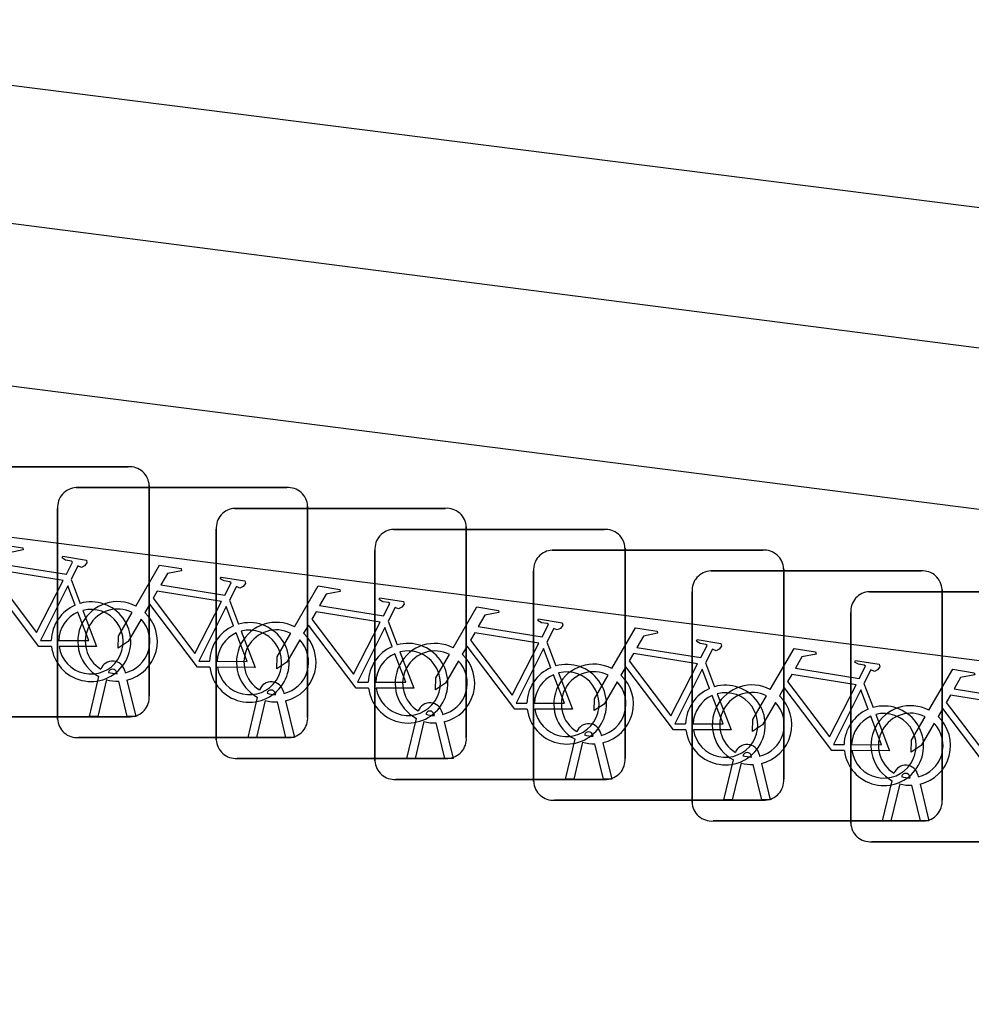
# Model space of a CAD drawing. Extents: x 160664 to 161506, y 382245 to 383288.
# Drawn here: x 160874.899 to 160878.701, y 383231.023 to 383234.961 of the extents above; entities that cross this region are included whole.
import ezdxf

# ---------------------------------------------------------------- set-up
doc = ezdxf.new("R2010")
doc.units = 0
for name, color, linetype in [('IMGEO_Fietsenrek', 7, 'Continuous'), ('IMGEO_Hek', 7, 'Continuous'), ('IMGEO_Parkeervlak_open', 7, 'Continuous'), ('IMGEO_Voetgangersgebied_open', 7, 'Continuous')]:
    doc.layers.add(name, color=color, linetype=linetype)

msp = doc.modelspace()

# ---------------------------------------------------------------- linework, layer by layer
at = {"layer": 'IMGEO_Fietsenrek'}
for p, q in [((160874.4919, 383233.1745), (160875.3328, 383233.1745)), ((160875.3328, 383233.1745), (160874.4919, 383233.1745)), ((160875.1249, 383233.0915), (160875.9658, 383233.0915)), ((160875.9658, 383233.0915), (160875.1249, 383233.0915)), ((160875.4165, 383233.1001), (160875.4165, 383232.2592)), ((160875.4165, 383232.2592), (160875.4165, 383233.1001)), ((160875.0505, 383232.1669), (160875.0505, 383233.0078)), ((160875.0505, 383233.0078), (160875.0505, 383232.1669)), ((160875.7589, 383233.0085), (160876.5998, 383233.0085)), ((160876.5998, 383233.0085), (160875.7589, 383233.0085)), ((160876.0495, 383233.0171), (160876.0495, 383232.1762)), ((160876.0495, 383232.1762), (160876.0495, 383233.0171)), ((160876.6835, 383232.9341), (160876.6835, 383232.0932)), ((160876.6835, 383232.0932), (160876.6835, 383232.9341)), ((160875.6845, 383232.0839), (160875.6845, 383232.9248)), ((160875.6845, 383232.9248), (160875.6845, 383232.0839)), ((160876.3929, 383232.9245), (160877.2338, 383232.9245)), ((160877.2338, 383232.9245), (160876.3929, 383232.9245)), ((160877.3175, 383232.8501), (160877.3175, 383232.0092)), ((160877.3175, 383232.0092), (160877.3175, 383232.8501)), ((160876.3185, 383231.9999), (160876.3185, 383232.8408)), ((160876.3185, 383232.8408), (160876.3185, 383231.9999)), ((160877.0269, 383232.8415), (160877.8678, 383232.8415)), ((160877.8678, 383232.8415), (160877.0269, 383232.8415)), ((160876.9525, 383231.9169), (160876.9525, 383232.7578)), ((160876.9525, 383232.7578), (160876.9525, 383231.9169)), ((160877.6599, 383232.7585), (160878.5008, 383232.7585)), ((160878.5008, 383232.7585), (160877.6599, 383232.7585)), ((160877.9515, 383232.7671), (160877.9515, 383231.9262)), ((160877.9515, 383231.9262), (160877.9515, 383232.7671)), ((160875.1042, 383232.7242), (160875.1405, 383232.629)), ((160877.5855, 383231.8339), (160877.5855, 383232.6748)), ((160877.5855, 383232.6748), (160877.5855, 383231.8339)), ((160878.2939, 383232.6755), (160879.1348, 383232.6755)), ((160879.1348, 383232.6755), (160878.2939, 383232.6755)), ((160878.5845, 383232.6841), (160878.5845, 383231.8432)), ((160878.5845, 383231.8432), (160878.5845, 383232.6841)), ((160875.7372, 383232.6412), (160875.7735, 383232.546)), ((160878.2195, 383231.7509), (160878.2195, 383232.5918)), ((160878.2195, 383232.5918), (160878.2195, 383231.7509)), ((160876.3712, 383232.5582), (160876.4075, 383232.463)), ((160877.0052, 383232.4742), (160877.0415, 383232.379)), ((160877.6392, 383232.3912), (160877.6755, 383232.296)), ((160875.2879, 383232.3479), (160875.2869, 383232.3522)), ((160875.3186, 383232.3594), (160875.3204, 383232.3515)), ((160875.1775, 383232.1763), (160875.2158, 383232.3363)), ((160875.2462, 383232.3241), (160875.2109, 383232.1763)), ((160875.329, 383232.1763), (160875.2951, 383232.318)), ((160875.3274, 383232.3223), (160875.3624, 383232.1763)), ((160878.2722, 383232.3082), (160878.3085, 383232.213)), ((160875.9219, 383232.2649), (160875.9209, 383232.2692)), ((160875.9526, 383232.2764), (160875.9544, 383232.2685)), ((160875.8115, 383232.0933), (160875.8498, 383232.2533)), ((160875.8802, 383232.2411), (160875.8449, 383232.0933)), ((160875.963, 383232.0933), (160875.9291, 383232.235)), ((160875.9614, 383232.2393), (160875.9964, 383232.0933)), ((160876.5559, 383232.1809), (160876.5549, 383232.1852)), ((160876.5866, 383232.1924), (160876.5884, 383232.1845)), ((160875.3421, 383232.1755), (160874.5012, 383232.1755)), ((160874.5012, 383232.1755), (160875.3421, 383232.1755)), ((160875.2109, 383232.1763), (160875.1775, 383232.1763)), ((160875.3624, 383232.1763), (160875.329, 383232.1763)), ((160876.4455, 383232.0093), (160876.4838, 383232.1693)), ((160876.5142, 383232.1571), (160876.4789, 383232.0093)), ((160876.597, 383232.0093), (160876.5631, 383232.151)), ((160876.5954, 383232.1553), (160876.6304, 383232.0093)), ((160877.1899, 383232.0979), (160877.1889, 383232.1022)), ((160877.2206, 383232.1094), (160877.2224, 383232.1015)), ((160875.9751, 383232.0925), (160875.1342, 383232.0925)), ((160875.1342, 383232.0925), (160875.9751, 383232.0925)), ((160875.8449, 383232.0933), (160875.8115, 383232.0933)), ((160875.9964, 383232.0933), (160875.963, 383232.0933)), ((160877.0795, 383231.9263), (160877.1178, 383232.0863)), ((160877.1482, 383232.0741), (160877.1129, 383231.9263)), ((160877.231, 383231.9263), (160877.1971, 383232.068)), ((160877.2294, 383232.0723), (160877.2644, 383231.9263)), ((160877.8536, 383232.0264), (160877.8554, 383232.0185)), ((160876.6091, 383232.0095), (160875.7682, 383232.0095)), ((160875.7682, 383232.0095), (160876.6091, 383232.0095)), ((160876.4789, 383232.0093), (160876.4455, 383232.0093)), ((160876.6304, 383232.0093), (160876.597, 383232.0093)), ((160877.7125, 383231.8433), (160877.7508, 383232.0033)), ((160877.7812, 383231.9911), (160877.7459, 383231.8433)), ((160877.8229, 383232.0149), (160877.8219, 383232.0192)), ((160877.864, 383231.8433), (160877.8301, 383231.985)), ((160877.8624, 383231.9893), (160877.8974, 383231.8433)), ((160877.2431, 383231.9255), (160876.4022, 383231.9255)), ((160876.4022, 383231.9255), (160877.2431, 383231.9255)), ((160877.1129, 383231.9263), (160877.0795, 383231.9263)), ((160877.2644, 383231.9263), (160877.231, 383231.9263)), ((160878.3465, 383231.7603), (160878.3848, 383231.9203)), ((160878.4152, 383231.9081), (160878.3799, 383231.7603)), ((160878.4569, 383231.9319), (160878.4559, 383231.9362)), ((160878.4876, 383231.9434), (160878.4894, 383231.9355)), ((160878.4964, 383231.9063), (160878.5314, 383231.7603)), ((160878.498, 383231.7603), (160878.4641, 383231.902)), ((160877.8771, 383231.8425), (160877.0362, 383231.8425)), ((160877.0362, 383231.8425), (160877.8771, 383231.8425)), ((160877.7459, 383231.8433), (160877.7125, 383231.8433)), ((160877.8974, 383231.8433), (160877.864, 383231.8433)), ((160878.5101, 383231.7595), (160877.6692, 383231.7595)), ((160877.6692, 383231.7595), (160878.5101, 383231.7595)), ((160878.3799, 383231.7603), (160878.3465, 383231.7603)), ((160878.5314, 383231.7603), (160878.498, 383231.7603)), ((160879.1441, 383231.6765), (160878.3032, 383231.6765)), ((160878.3032, 383231.6765), (160879.1441, 383231.6765))]:
    msp.add_line(p, q, dxfattribs=at)
for points in [[(160874.7301, 383232.7012), (160874.8248, 383232.8647), (160874.911, 383232.8509), (160874.9127, 383232.8422), (160874.8566, 383232.8313), (160874.8304, 383232.786), (160875.0856, 383232.7452)], [(160875.0856, 383232.7452), (160875.1106, 383232.794), (160875.1055, 383232.798), (160875.0823, 383232.8017), (160875.0696, 383232.8092), (160875.0686, 383232.8123), (160875.0708, 383232.8169), (160875.1656, 383232.8018), (160875.1679, 383232.7915), (160875.1585, 383232.7791), (160875.1461, 383232.7727), (160875.1316, 383232.7789), (160875.1042, 383232.7242)], [(160875.3631, 383232.6182), (160875.4578, 383232.7817), (160875.544, 383232.7679), (160875.5457, 383232.7592), (160875.4896, 383232.7483), (160875.4634, 383232.703), (160875.7186, 383232.6622)], [(160875.0727, 383232.72), (160874.8159, 383232.761), (160874.7992, 383232.7322), (160874.9662, 383232.5119), (160875.0727, 383232.72)], [(160875.7186, 383232.6622), (160875.7436, 383232.711), (160875.7385, 383232.715), (160875.7153, 383232.7187), (160875.7026, 383232.7262), (160875.7016, 383232.7293), (160875.7038, 383232.7339), (160875.7986, 383232.7188), (160875.8009, 383232.7085), (160875.7915, 383232.6961), (160875.7791, 383232.6897), (160875.7646, 383232.6959), (160875.7372, 383232.6412)], [(160875.0258, 383232.4565), (160874.9761, 383232.4566), (160874.7854, 383232.7083), (160874.7664, 383232.6755)], [(160875.1207, 383232.622), (160875.0914, 383232.6988), (160874.982, 383232.4807), (160875.0247, 383232.4806)], [(160875.9971, 383232.5352), (160876.0918, 383232.6987), (160876.178, 383232.6849), (160876.1797, 383232.6762), (160876.1236, 383232.6653), (160876.0974, 383232.62), (160876.3526, 383232.5792)], [(160875.7057, 383232.637), (160875.4489, 383232.678), (160875.4322, 383232.6492), (160875.5992, 383232.4289), (160875.7057, 383232.637)], [(160875.6588, 383232.3735), (160875.6091, 383232.3736), (160875.4184, 383232.6253), (160875.3994, 383232.5925)], [(160875.7537, 383232.539), (160875.7244, 383232.6158), (160875.615, 383232.3977), (160875.6577, 383232.3976)], [(160876.3526, 383232.5792), (160876.3776, 383232.628), (160876.3725, 383232.632), (160876.3493, 383232.6357), (160876.3366, 383232.6432), (160876.3356, 383232.6463), (160876.3378, 383232.6509), (160876.4326, 383232.6358), (160876.4349, 383232.6255), (160876.4255, 383232.6131), (160876.4131, 383232.6067), (160876.3986, 383232.6129), (160876.3712, 383232.5582)], [(160876.6311, 383232.4512), (160876.7258, 383232.6147), (160876.812, 383232.6009), (160876.8137, 383232.5922), (160876.7576, 383232.5813), (160876.7314, 383232.536), (160876.9866, 383232.4952)], [(160875.0547, 383232.4805), (160875.1746, 383232.4803), (160875.1314, 383232.5939)], [(160875.1512, 383232.6008), (160875.2062, 383232.4562), (160875.0561, 383232.4565)], [(160875.3838, 383232.5657), (160875.3322, 383232.4765), (160875.2923, 383232.4505), (160875.2935, 383232.498), (160875.348, 383232.5922)], [(160876.3397, 383232.554), (160876.0829, 383232.595), (160876.0662, 383232.5662), (160876.2332, 383232.3459), (160876.3397, 383232.554)], [(160876.2928, 383232.2905), (160876.2431, 383232.2906), (160876.0524, 383232.5423), (160876.0334, 383232.5095)], [(160876.9866, 383232.4952), (160877.0116, 383232.544), (160877.0065, 383232.548), (160876.9833, 383232.5517), (160876.9706, 383232.5592), (160876.9696, 383232.5623), (160876.9718, 383232.5669), (160877.0666, 383232.5518), (160877.0689, 383232.5415), (160877.0595, 383232.5291), (160877.0471, 383232.5227), (160877.0326, 383232.5289), (160877.0052, 383232.4742)], [(160875.6877, 383232.3975), (160875.8076, 383232.3973), (160875.7644, 383232.5109)], [(160875.7842, 383232.5178), (160875.8392, 383232.3732), (160875.6891, 383232.3735)], [(160876.0178, 383232.4827), (160875.9662, 383232.3935), (160875.9263, 383232.3675), (160875.9275, 383232.415), (160875.982, 383232.5092)], [(160876.3877, 383232.456), (160876.3584, 383232.5328), (160876.249, 383232.3147), (160876.2917, 383232.3146)], [(160876.9737, 383232.47), (160876.7169, 383232.511), (160876.7002, 383232.4822), (160876.8672, 383232.2619), (160876.9737, 383232.47)], [(160877.2651, 383232.3682), (160877.3598, 383232.5317), (160877.446, 383232.5179), (160877.4477, 383232.5092), (160877.3916, 383232.4983), (160877.3654, 383232.453), (160877.6206, 383232.4122)], [(160876.9268, 383232.2065), (160876.8771, 383232.2066), (160876.6864, 383232.4583), (160876.6674, 383232.4255)], [(160877.6206, 383232.4122), (160877.6456, 383232.461), (160877.6405, 383232.465), (160877.6173, 383232.4687), (160877.6046, 383232.4762), (160877.6036, 383232.4793), (160877.6058, 383232.4839), (160877.7006, 383232.4688), (160877.7029, 383232.4585), (160877.6935, 383232.4461), (160877.6811, 383232.4397), (160877.6666, 383232.4459), (160877.6392, 383232.3912)], [(160876.3217, 383232.3145), (160876.4416, 383232.3143), (160876.3984, 383232.4279)], [(160876.4182, 383232.4348), (160876.4732, 383232.2902), (160876.3231, 383232.2905)], [(160876.6518, 383232.3987), (160876.6002, 383232.3095), (160876.5603, 383232.2835), (160876.5615, 383232.331), (160876.616, 383232.4252)], [(160877.0217, 383232.372), (160876.9924, 383232.4488), (160876.883, 383232.2307), (160876.9257, 383232.2306)], [(160877.6077, 383232.387), (160877.3509, 383232.428), (160877.3342, 383232.3992), (160877.5012, 383232.1789), (160877.6077, 383232.387)], [(160877.8981, 383232.2852), (160877.9928, 383232.4487), (160878.079, 383232.4349), (160878.0807, 383232.4262), (160878.0246, 383232.4153), (160877.9984, 383232.37), (160878.2536, 383232.3292)], [(160878.2536, 383232.3292), (160878.2786, 383232.378), (160878.2735, 383232.382), (160878.2503, 383232.3857), (160878.2376, 383232.3932), (160878.2366, 383232.3963), (160878.2388, 383232.4009), (160878.3336, 383232.3858), (160878.3359, 383232.3755), (160878.3265, 383232.3631), (160878.3141, 383232.3567), (160878.2996, 383232.3629), (160878.2722, 383232.3082)], [(160876.9557, 383232.2305), (160877.0756, 383232.2303), (160877.0324, 383232.3439)], [(160877.0522, 383232.3508), (160877.1072, 383232.2062), (160876.9571, 383232.2065)], [(160877.2858, 383232.3157), (160877.2342, 383232.2265), (160877.1943, 383232.2005), (160877.1955, 383232.248), (160877.25, 383232.3422)], [(160877.5608, 383232.1235), (160877.5111, 383232.1236), (160877.3204, 383232.3753), (160877.3014, 383232.3425)], [(160877.6557, 383232.289), (160877.6264, 383232.3658), (160877.517, 383232.1477), (160877.5597, 383232.1476)], [(160878.2407, 383232.304), (160877.9839, 383232.345), (160877.9672, 383232.3162), (160878.1342, 383232.0959), (160878.2407, 383232.304)], [(160878.5321, 383232.2022), (160878.6268, 383232.3657), (160878.713, 383232.3519), (160878.7147, 383232.3432), (160878.6586, 383232.3323), (160878.6324, 383232.287), (160878.8876, 383232.2462)], [(160877.5897, 383232.1475), (160877.7096, 383232.1473), (160877.6664, 383232.2609)], [(160877.6862, 383232.2678), (160877.7412, 383232.1232), (160877.5911, 383232.1235)], [(160877.9188, 383232.2327), (160877.8672, 383232.1435), (160877.8273, 383232.1175), (160877.8285, 383232.165), (160877.883, 383232.2592)], [(160878.1938, 383232.0405), (160878.1441, 383232.0406), (160877.9534, 383232.2923), (160877.9344, 383232.2595)], [(160878.2887, 383232.206), (160878.2594, 383232.2828), (160878.15, 383232.0647), (160878.1927, 383232.0646)], [(160878.8747, 383232.221), (160878.6179, 383232.262), (160878.6012, 383232.2332), (160878.7682, 383232.0129), (160878.8747, 383232.221)], [(160878.3192, 383232.1848), (160878.3742, 383232.0402), (160878.2241, 383232.0405)], [(160878.8278, 383231.9575), (160878.7781, 383231.9576), (160878.5874, 383232.2093), (160878.5684, 383232.1765)], [(160878.2227, 383232.0645), (160878.3426, 383232.0643), (160878.2994, 383232.1779)], [(160878.5528, 383232.1497), (160878.5012, 383232.0605), (160878.4613, 383232.0345), (160878.4625, 383232.082), (160878.517, 383232.1762)]]:
    msp.add_lwpolyline(points, dxfattribs=at)
for centre, radius, start, end in [((160875.3386, 383233.0968), 0.0779, 2.4484, 94.2845), ((160875.3386, 383233.0968), 0.0779, 2.4484, 94.2845), ((160875.1282, 383233.0136), 0.0779, 92.4484, 184.2845), ((160875.1282, 383233.0136), 0.0779, 92.4484, 184.2845), ((160875.9716, 383233.0138), 0.0779, 2.4484, 94.2845), ((160875.9716, 383233.0138), 0.0779, 2.4484, 94.2845), ((160875.7622, 383232.9306), 0.0779, 92.4484, 184.2845), ((160875.7622, 383232.9306), 0.0779, 92.4484, 184.2845), ((160876.6056, 383232.9308), 0.0779, 2.4484, 94.2845), ((160876.6056, 383232.9308), 0.0779, 2.4484, 94.2845), ((160876.3962, 383232.8466), 0.0779, 92.4484, 184.2845), ((160876.3962, 383232.8466), 0.0779, 92.4484, 184.2845), ((160877.2396, 383232.8468), 0.0779, 2.4484, 94.2845), ((160877.2396, 383232.8468), 0.0779, 2.4484, 94.2845), ((160877.0302, 383232.7636), 0.0779, 92.4484, 184.2845), ((160877.0302, 383232.7636), 0.0779, 92.4484, 184.2845), ((160877.8736, 383232.7638), 0.0779, 2.4484, 94.2845), ((160877.8736, 383232.7638), 0.0779, 2.4484, 94.2845), ((160877.6632, 383232.6806), 0.0779, 92.4484, 184.2845), ((160877.6632, 383232.6806), 0.0779, 92.4484, 184.2845), ((160878.5066, 383232.6808), 0.0779, 2.4484, 94.2845), ((160878.5066, 383232.6808), 0.0779, 2.4484, 94.2845), ((160878.2972, 383232.5976), 0.0779, 92.4484, 184.2845), ((160878.2972, 383232.5976), 0.0779, 92.4484, 184.2845), ((160875.1837, 383232.4759), 0.159, 113.3408, 178.3217), ((160875.1837, 383232.4759), 0.159, 187.0065, 105.7708), ((160875.2901, 383232.4769), 0.159, 62.6766, 242.1369), ((160875.1837, 383232.4759), 0.129, 113.923, 177.9556), ((160875.1837, 383232.4759), 0.129, 188.6715, 104.5883), ((160875.2901, 383232.4769), 0.129, 63.3192, 238.903), ((160875.2901, 383232.4769), 0.159, 283.5766, 46.6042), ((160875.2901, 383232.4769), 0.129, 283.6043, 43.4302), ((160875.8167, 383232.3929), 0.159, 113.3408, 178.3217), ((160875.8167, 383232.3929), 0.159, 187.0065, 105.7708), ((160875.9241, 383232.3939), 0.159, 62.6766, 242.1369), ((160875.8167, 383232.3929), 0.129, 113.923, 177.9556), ((160875.8167, 383232.3929), 0.129, 188.6715, 104.5883), ((160875.9241, 383232.3939), 0.129, 63.3192, 238.903), ((160875.9241, 383232.3939), 0.159, 283.5766, 46.6042), ((160875.9241, 383232.3939), 0.129, 283.6043, 43.4302), ((160876.4507, 383232.3099), 0.159, 113.3408, 178.3217), ((160876.4507, 383232.3099), 0.159, 187.0065, 105.7708), ((160876.5581, 383232.3099), 0.159, 62.6766, 242.1369), ((160876.4507, 383232.3099), 0.129, 113.923, 177.9556), ((160876.4507, 383232.3099), 0.129, 188.6715, 104.5883), ((160876.5581, 383232.3099), 0.129, 63.3192, 238.903), ((160876.5581, 383232.3099), 0.159, 283.5766, 46.6042), ((160875.2699, 383232.3483), 0.0499, 12.8025, 158.6934), ((160876.5581, 383232.3099), 0.129, 283.6043, 43.4302), ((160877.0847, 383232.2259), 0.159, 187.0065, 105.7708), ((160877.1921, 383232.2269), 0.159, 62.6766, 242.1369), ((160875.2699, 383232.3483), 0.0174, 12.8025, 163.4502), ((160875.2901, 383232.4769), 0.129, 253.415, 269.0204), ((160877.0847, 383232.2259), 0.159, 113.3408, 178.3217), ((160877.0847, 383232.2259), 0.129, 113.923, 177.9556), ((160877.0847, 383232.2259), 0.129, 188.6715, 104.5883), ((160877.1921, 383232.2269), 0.129, 63.3192, 238.903), ((160877.1921, 383232.2269), 0.159, 283.5766, 46.6042), ((160875.2901, 383232.4769), 0.159, 253.9967, 271.7867), ((160875.9039, 383232.2653), 0.0499, 12.8025, 158.6934), ((160877.1921, 383232.2269), 0.129, 283.6043, 43.4302), ((160877.7187, 383232.1429), 0.159, 187.0065, 105.7708), ((160877.8251, 383232.1439), 0.159, 62.6766, 242.1369), ((160875.3388, 383232.2534), 0.0779, 272.4484, 4.2845), ((160875.3388, 383232.2534), 0.0779, 272.4484, 4.2845), ((160875.9039, 383232.2653), 0.0174, 12.8025, 163.4502), ((160875.9241, 383232.3939), 0.129, 253.415, 269.0204), ((160877.7187, 383232.1429), 0.159, 113.3408, 178.3217), ((160877.7187, 383232.1429), 0.129, 113.923, 177.9556), ((160877.7187, 383232.1429), 0.129, 188.6715, 104.5883), ((160877.8251, 383232.1439), 0.129, 63.3192, 238.903), ((160877.8251, 383232.1439), 0.159, 283.5766, 46.6042), ((160875.9241, 383232.3939), 0.159, 253.9967, 271.7867), ((160876.5379, 383232.1813), 0.0499, 12.8025, 158.6934), ((160877.8251, 383232.1439), 0.129, 283.6043, 43.4302), ((160878.4591, 383232.0609), 0.159, 62.6766, 242.1369), ((160876.5379, 383232.1813), 0.0174, 12.8025, 163.4502), ((160876.5581, 383232.3099), 0.129, 253.415, 269.0204), ((160878.3517, 383232.0599), 0.159, 113.3408, 178.3217), ((160878.3517, 383232.0599), 0.159, 187.0065, 105.7708), ((160878.3517, 383232.0599), 0.129, 188.6715, 104.5883), ((160878.4591, 383232.0609), 0.129, 63.3192, 238.903), ((160875.1284, 383232.1702), 0.0779, 182.4484, 274.2845), ((160875.1284, 383232.1702), 0.0779, 182.4484, 274.2845), ((160875.9718, 383232.1704), 0.0779, 272.4484, 4.2845), ((160875.9718, 383232.1704), 0.0779, 272.4484, 4.2845), ((160876.5581, 383232.3099), 0.159, 253.9967, 271.7867), ((160877.1719, 383232.0983), 0.0499, 12.8025, 158.6934), ((160878.3517, 383232.0599), 0.129, 113.923, 177.9556), ((160878.4591, 383232.0609), 0.129, 283.6043, 43.4302), ((160878.4591, 383232.0609), 0.159, 283.5766, 46.6042), ((160877.1719, 383232.0983), 0.0174, 12.8025, 163.4502), ((160877.1921, 383232.2269), 0.129, 253.415, 269.0204), ((160875.7624, 383232.0872), 0.0779, 182.4484, 274.2845), ((160875.7624, 383232.0872), 0.0779, 182.4484, 274.2845), ((160876.6058, 383232.0874), 0.0779, 272.4484, 4.2845), ((160876.6058, 383232.0874), 0.0779, 272.4484, 4.2845), ((160877.1921, 383232.2269), 0.159, 253.9967, 271.7867), ((160877.8049, 383232.0153), 0.0499, 12.8025, 158.6934), ((160877.8049, 383232.0153), 0.0174, 12.8025, 163.4502), ((160876.3964, 383232.0032), 0.0779, 182.4484, 274.2845), ((160876.3964, 383232.0032), 0.0779, 182.4484, 274.2845), ((160877.2398, 383232.0034), 0.0779, 272.4484, 4.2845), ((160877.2398, 383232.0034), 0.0779, 272.4484, 4.2845), ((160877.8251, 383232.1439), 0.159, 253.9967, 271.7867), ((160877.8251, 383232.1439), 0.129, 253.415, 269.0204), ((160878.4389, 383231.9323), 0.0499, 12.8025, 158.6934), ((160878.4389, 383231.9323), 0.0174, 12.8025, 163.4502), ((160877.0304, 383231.9202), 0.0779, 182.4484, 274.2845), ((160877.0304, 383231.9202), 0.0779, 182.4484, 274.2845), ((160877.8738, 383231.9204), 0.0779, 272.4484, 4.2845), ((160877.8738, 383231.9204), 0.0779, 272.4484, 4.2845), ((160878.4591, 383232.0609), 0.159, 253.9967, 271.7867), ((160878.4591, 383232.0609), 0.129, 253.415, 269.0204), ((160877.6634, 383231.8372), 0.0779, 182.4484, 274.2845), ((160877.6634, 383231.8372), 0.0779, 182.4484, 274.2845), ((160878.5068, 383231.8374), 0.0779, 272.4484, 4.2845), ((160878.5068, 383231.8374), 0.0779, 272.4484, 4.2845), ((160878.2974, 383231.7542), 0.0779, 182.4484, 274.2845), ((160878.2974, 383231.7542), 0.0779, 182.4484, 274.2845)]:
    msp.add_arc(centre, radius, start, end, dxfattribs=at)
at = {"layer": 'IMGEO_Hek'}
msp.add_lwpolyline([(160870.379, 383234.07), (160894.286, 383231.023)], dxfattribs=at)
at = {"layer": 'IMGEO_Parkeervlak_open'}
for points in [[(160872.796, 383234.961), (160896.746, 383231.936)], [(160885.381, 383231.552), (160871.009, 383233.384)]]:
    msp.add_lwpolyline(points, dxfattribs=at)
at = {"layer": 'IMGEO_Voetgangersgebied_open'}
msp.add_lwpolyline([(160870.299, 383234.735), (160894.83, 383231.577)], dxfattribs=at)

doc.saveas('drawing.dxf')
